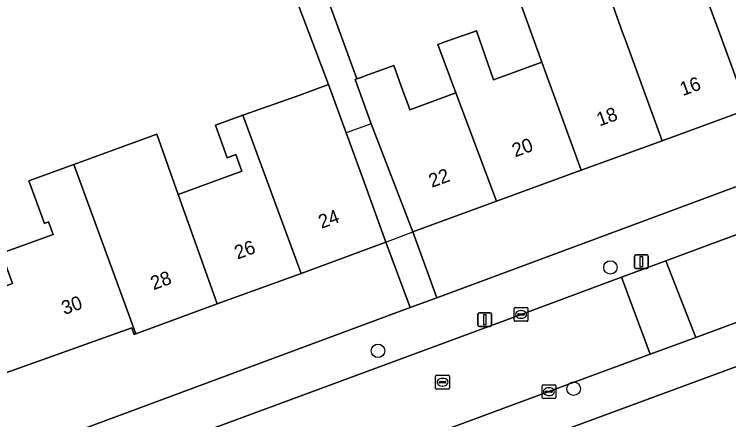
# Model space of a CAD drawing. Extents: x 161258 to 161838, y 380833 to 381727.
# Drawn here: x 161610.9 to 161662.8, y 381472.2 to 381501.6 of the extents above; entities that cross this region are included whole.
import ezdxf

# ---------------------------------------------------------------- set-up
doc = ezdxf.new("R2010")
doc.units = 0
for name, color, linetype in [('IMGEO_Boom', 7, 'Continuous'), ('IMGEO_Erf', 7, 'Continuous'), ('IMGEO_Kolk', 7, 'Continuous'), ('IMGEO_Lichtmast', 7, 'Continuous'), ('IMGEO_Pand', 7, 'Continuous'), ('IMGEO_Pand_nummerreeks', 7, 'Continuous'), ('IMGEO_Pand_overbouw', 7, 'Continuous'), ('IMGEO_Rijbaan_lokaal_open', 7, 'Continuous'), ('IMGEO_Voetpad_open', 7, 'Continuous')]:
    doc.layers.add(name, color=color, linetype=linetype)

msp = doc.modelspace()

# ---------------------------------------------------------------- linework, layer by layer
at = {"layer": 'IMGEO_Boom'}
for centre in [(161654.196, 381483.251), (161637.32, 381477.199), (161651.524, 381474.452)]:
    msp.add_circle(centre, 0.489, dxfattribs=at)
at = {"layer": 'IMGEO_Erf'}
for points in [[(161632.83, 381505.029), (161635.789, 381496.926), (161636.026, 381497.012), (161636.326, 381497.122), (161637.871, 381497.685), (161638.463, 381497.901), (161639.134, 381496.066), (161639.503, 381495.057), (161639.639, 381494.685), (161642.967, 381495.911), (161641.673, 381499.439), (161641.81, 381499.486), (161642.064, 381499.574), (161643.29, 381500), (161643.806, 381500.179), (161644.469, 381500.409), (161645.7, 381496.862), (161649.21, 381498.143), (161647.757, 381502.15)], [(161686.389, 381502.096), (161684.123, 381501.254), (161683.416, 381501.839), (161680.846, 381500.847), (161678.65, 381500), (161678.535, 381499.223), (161675.66, 381498.173), (161673.357, 381497.332), (161672.736, 381497.852), (161670.084, 381496.883), (161664.137, 381494.711), (161657.945, 381492.45), (161652.072, 381490.305), (161645.926, 381488.06), (161639.84, 381485.837), (161641.589, 381481.048), (161692.684, 381500), (161704.512, 381504.387)], [(161613.409, 381486.551), (161613.099, 381486.438), (161611.962, 381489.535), (161613.908, 381490.245), (161614.359, 381490.41), (161615.228, 381490.728), (161615.229, 381490.728), (161621.256, 381492.929), (161622.82, 381488.545), (161627.442, 381490.234), (161627.002, 381491.439), (161626.379, 381491.211), (161625.516, 381493.573), (161627.513, 381494.302), (161631.64, 381495.753), (161633.723, 381496.514), (161630.927, 381503.955)], [(161582.08, 381458.989), (161605.707, 381467.743), (161606.375, 381467.99), (161614.726, 381471.084), (161615.03, 381471.197), (161639.66, 381480.333), (161637.901, 381485.076), (161631.731, 381482.822), (161625.653, 381480.602), (161619.737, 381478.442), (161619.615, 381478.397), (161619.445, 381478.863), (161609.959, 381475.49), (161606.995, 381474.436), (161603.876, 381473.327), (161601.876, 381478.837), (161601.451, 381478.682), (161600.366, 381481.654), (161606.926, 381484.051), (161608.011, 381481.079), (161610.784, 381482.092), (161609.984, 381484.283), (161613.737, 381485.653), (161613.409, 381486.551)], [(161692.567, 381486.83), (161622.485, 381460.994), (161630.758, 381438.372), (161631.7, 381435.792), (161631.8, 381435.51), (161636.704, 381437.258), (161635.537, 381440.474), (161641.438, 381442.614), (161644.43, 381443.699), (161645.597, 381440.484), (161648.418, 381441.597), (161650.576, 381442.391), (161665.897, 381448.031)]]:
    msp.add_lwpolyline(points, dxfattribs=at)
at = {"layer": 'IMGEO_Kolk'}
for p, q in [((161647.209, 381479.417), (161647.209, 381480.269)), ((161647.284, 381480.343), (161648.136, 381480.343)), ((161648.21, 381480.269), (161648.21, 381479.417)), ((161647.468, 381479.837), (161647.468, 381479.849)), ((161647.906, 381479.8), (161647.508, 381479.8)), ((161647.511, 381479.886), (161647.909, 381479.886)), ((161647.697, 381480.123), (161647.722, 381480.123)), ((161647.952, 381479.849), (161647.952, 381479.837)), ((161648.136, 381479.343), (161647.284, 381479.343)), ((161647.72, 381479.563), (161647.695, 381479.563)), ((161641.505, 381474.497), (161641.505, 381475.349)), ((161641.58, 381475.423), (161642.432, 381475.423)), ((161641.993, 381475.203), (161642.018, 381475.203)), ((161642.506, 381475.349), (161642.506, 381474.497)), ((161641.764, 381474.917), (161641.764, 381474.929)), ((161642.202, 381474.88), (161641.804, 381474.88)), ((161641.807, 381474.966), (161642.205, 381474.966)), ((161642.016, 381474.643), (161641.991, 381474.643)), ((161642.248, 381474.929), (161642.248, 381474.917)), ((161649.233, 381473.813), (161649.233, 381474.665)), ((161649.308, 381474.739), (161650.16, 381474.739)), ((161649.721, 381474.519), (161649.746, 381474.519)), ((161650.234, 381474.665), (161650.234, 381473.813)), ((161642.432, 381474.423), (161641.58, 381474.423)), ((161649.492, 381474.233), (161649.492, 381474.245)), ((161649.93, 381474.196), (161649.532, 381474.196)), ((161649.535, 381474.282), (161649.933, 381474.282)), ((161649.744, 381473.959), (161649.719, 381473.959)), ((161649.976, 381474.245), (161649.976, 381474.233)), ((161650.16, 381473.739), (161649.308, 381473.739))]:
    msp.add_line(p, q, dxfattribs=at)
for points in [[(161647.209, 381479.417), (161647.209, 381480.269)], [(161647.284, 381480.343), (161648.136, 381480.343)], [(161648.21, 381480.269), (161648.21, 381479.417)], [(161648.136, 381479.343), (161647.284, 381479.343)], [(161641.505, 381474.497), (161641.505, 381475.349)], [(161641.58, 381475.423), (161642.432, 381475.423)], [(161642.506, 381475.349), (161642.506, 381474.497)], [(161649.233, 381473.813), (161649.233, 381474.665)], [(161649.308, 381474.739), (161650.16, 381474.739)], [(161650.234, 381474.665), (161650.234, 381473.813)], [(161642.432, 381474.423), (161641.58, 381474.423)], [(161650.16, 381473.739), (161649.308, 381473.739)]]:
    msp.add_lwpolyline(points, dxfattribs=at)
for centre, radius, start, end in [((161647.286, 381480.267), 0.0765, 91.552, 178.448), ((161647.286, 381480.267), 0.0765, 91.552, 178.448), ((161648.134, 381480.267), 0.0765, 1.552, 88.448), ((161648.134, 381480.267), 0.0765, 1.552, 88.448), ((161647.508, 381479.846), 0.0403, 85.8775, 175.7526), ((161647.505, 381479.836), 0.0366, 178.938, 274.7102), ((161647.909, 381479.843), 0.043, 264.8664, 352.4533), ((161647.913, 381479.848), 0.0386, 1.7309, 96.639), ((161647.286, 381479.419), 0.0765, 181.552, 268.448), ((161647.286, 381479.419), 0.0765, 181.552, 268.448), ((161648.134, 381479.419), 0.0765, 271.552, 358.448), ((161648.134, 381479.419), 0.0765, 271.552, 358.448), ((161641.582, 381475.347), 0.0765, 91.552, 178.448), ((161641.582, 381475.347), 0.0765, 91.552, 178.448), ((161642.43, 381475.347), 0.0765, 1.552, 88.448), ((161642.43, 381475.347), 0.0765, 1.552, 88.448), ((161641.582, 381474.499), 0.0765, 181.552, 268.448), ((161641.582, 381474.499), 0.0765, 181.552, 268.448), ((161641.804, 381474.926), 0.0403, 85.8775, 175.7526), ((161641.801, 381474.916), 0.0366, 178.938, 274.7102), ((161642.205, 381474.923), 0.043, 264.8664, 352.4533), ((161642.209, 381474.928), 0.0386, 1.7309, 96.639), ((161642.43, 381474.499), 0.0765, 271.552, 358.448), ((161642.43, 381474.499), 0.0765, 271.552, 358.448), ((161649.31, 381474.663), 0.0765, 91.552, 178.448), ((161649.31, 381474.663), 0.0765, 91.552, 178.448), ((161650.158, 381474.663), 0.0765, 1.552, 88.448), ((161650.158, 381474.663), 0.0765, 1.552, 88.448), ((161649.532, 381474.242), 0.0403, 85.8775, 175.7526), ((161649.529, 381474.232), 0.0366, 178.938, 274.7102), ((161649.933, 381474.239), 0.043, 264.8664, 352.4533), ((161649.937, 381474.244), 0.0386, 1.7309, 96.639), ((161649.31, 381473.815), 0.0765, 181.552, 268.448), ((161649.31, 381473.815), 0.0765, 181.552, 268.448), ((161650.158, 381473.815), 0.0765, 271.552, 358.448), ((161650.158, 381473.815), 0.0765, 271.552, 358.448)]:
    msp.add_arc(centre, radius, start, end, dxfattribs=at)
for centre, major_axis, ratio, start_param, end_param in [((161647.696, 381479.843), (-0.387, 0.002), 0.722429, 4.712389, 7.853982), ((161647.721, 381479.843), (-0.39, 0.002), 0.717154, 1.570796, 4.712389), ((161641.992, 381474.923), (-0.387, 0.002), 0.722429, 4.712389, 7.853982), ((161642.017, 381474.923), (-0.39, 0.002), 0.717154, 1.570796, 4.712389), ((161649.72, 381474.239), (-0.387, 0.002), 0.722429, 4.712389, 7.853982), ((161649.745, 381474.239), (-0.39, 0.002), 0.717154, 1.570796, 4.712389)]:
    msp.add_ellipse(centre, major_axis=major_axis, ratio=ratio, start_param=start_param, end_param=end_param, dxfattribs=at)
at = {"layer": 'IMGEO_Lichtmast'}
for p, q in [((161655.943, 381483.274), (161655.943, 381484.074)), ((161655.943, 381484.074), (161655.943, 381483.274)), ((161656.043, 381484.174), (161656.833, 381484.174)), ((161656.833, 381484.174), (161656.043, 381484.174)), ((161656.933, 381484.074), (161656.933, 381483.274)), ((161656.933, 381483.274), (161656.933, 381484.074)), ((161656.833, 381483.174), (161656.043, 381483.174)), ((161656.043, 381483.174), (161656.833, 381483.174)), ((161644.581, 381479.056), (161644.581, 381479.856)), ((161644.581, 381479.856), (161644.581, 381479.056)), ((161644.681, 381479.956), (161645.471, 381479.956)), ((161645.471, 381479.956), (161644.681, 381479.956)), ((161645.571, 381479.856), (161645.571, 381479.056)), ((161645.571, 381479.056), (161645.571, 381479.856)), ((161645.471, 381478.956), (161644.681, 381478.956)), ((161644.681, 381478.956), (161645.471, 381478.956))]:
    msp.add_line(p, q, dxfattribs=at)
for points in [[(161656.363, 381484.049), (161656.513, 381484.049), (161656.513, 381483.299), (161656.363, 381483.299), (161656.363, 381484.049)], [(161645.001, 381479.831), (161645.151, 381479.831), (161645.151, 381479.081), (161645.001, 381479.081), (161645.001, 381479.831)]]:
    msp.add_lwpolyline(points, dxfattribs=at)
for centre, start, end in [((161656.043, 381484.074), 90, 180), ((161656.043, 381484.074), 90, 180), ((161656.833, 381484.074), 0, 90), ((161656.833, 381484.074), 360, 90), ((161656.043, 381483.274), 180, 270), ((161656.043, 381483.274), 180, 270), ((161656.833, 381483.274), 270, 0), ((161656.833, 381483.274), 270, 0), ((161644.681, 381479.856), 90, 180), ((161644.681, 381479.856), 90, 180), ((161645.471, 381479.856), 0, 90), ((161645.471, 381479.856), 360, 90), ((161644.681, 381479.056), 180, 270), ((161644.681, 381479.056), 180, 270), ((161645.471, 381479.056), 270, 0), ((161645.471, 381479.056), 270, 0)]:
    msp.add_arc(centre, 0.1, start, end, dxfattribs=at)
at = {"layer": 'IMGEO_Pand'}
for points in [[(161666.051, 381507.805), (161662.13, 381506.373), (161661.968, 381506.314), (161660.141, 381505.647), (161660.262, 381505.316), (161662.204, 381500), (161664.137, 381494.711), (161670.084, 381496.883), (161668.918, 381500)], [(161660.262, 381505.316), (161656.119, 381503.802), (161655.996, 381504.132), (161655.909, 381504.366), (161655.799, 381504.662), (161653.824, 381503.89), (161655.082, 381500.309), (161655.194, 381500), (161657.945, 381492.45), (161664.137, 381494.711), (161662.204, 381500)], [(161655.194, 381500), (161655.082, 381500.309), (161653.824, 381503.89), (161653.689, 381504.271), (161647.757, 381502.15), (161649.21, 381498.143), (161652.072, 381490.305), (161657.945, 381492.45)], [(161649.21, 381498.143), (161645.7, 381496.862), (161644.469, 381500.409), (161643.806, 381500.179), (161643.29, 381500), (161642.064, 381499.574), (161641.81, 381499.486), (161641.673, 381499.439), (161642.967, 381495.911), (161645.926, 381488.06), (161652.072, 381490.305)], [(161642.967, 381495.911), (161639.639, 381494.685), (161639.503, 381495.057), (161639.134, 381496.066), (161638.463, 381497.901), (161637.871, 381497.685), (161636.326, 381497.122), (161636.026, 381497.012), (161635.789, 381496.926), (161635.661, 381496.879), (161636.835, 381493.664), (161639.84, 381485.837), (161645.926, 381488.06)], [(161631.731, 381482.822), (161637.901, 381485.076), (161636.185, 381489.773), (161635.003, 381493.009), (161633.723, 381496.514), (161631.64, 381495.753), (161627.513, 381494.302)], [(161627.513, 381494.302), (161625.516, 381493.573), (161626.379, 381491.211), (161627.002, 381491.439), (161627.442, 381490.234), (161622.82, 381488.545), (161625.653, 381480.602), (161631.731, 381482.822)], [(161622.82, 381488.545), (161621.256, 381492.929), (161615.229, 381490.728), (161615.228, 381490.728), (161619.737, 381478.442), (161625.653, 381480.602)], [(161615.228, 381490.728), (161614.359, 381490.41), (161613.908, 381490.245), (161611.962, 381489.535), (161613.099, 381486.438), (161613.409, 381486.551), (161613.737, 381485.653), (161609.984, 381484.283), (161610.784, 381482.092), (161608.011, 381481.079), (161609.959, 381475.49), (161619.445, 381478.863), (161619.615, 381478.397), (161619.737, 381478.442)]]:
    msp.add_lwpolyline(points, close=True, dxfattribs=at)
at = {"layer": 'IMGEO_Pand_overbouw'}
msp.add_lwpolyline([(161636.835, 381493.664), (161635.003, 381493.009), (161636.185, 381489.773), (161637.901, 381485.076), (161639.84, 381485.837)], close=True, dxfattribs=at)
at = {"layer": 'IMGEO_Rijbaan_lokaal_open'}
for points in [[(161725.523, 381508.66), (161693.452, 381496.782), (161671.265, 381488.572), (161658.225, 381483.74), (161660.386, 381478.179), (161666.398, 381480.402), (161670.065, 381481.78), (161673.091, 381482.875), (161690.547, 381489.321), (161692.364, 381489.984), (161692.335, 381490.062), (161701.588, 381493.419), (161724.209, 381501.861)], [(161625.703, 381465.347), (161649.734, 381474.239), (161657.089, 381476.959), (161654.992, 381482.542), (161647.71, 381479.843), (161623.814, 381471.02), (161616.105, 381468.173), (161615.861, 381468.083), (161607.479, 381464.988), (161606.761, 381464.723), (161582.215, 381455.66), (161574.853, 381452.951)]]:
    msp.add_lwpolyline(points, dxfattribs=at)
msp.add_lwpolyline([(161658.225, 381483.74), (161654.992, 381482.542), (161657.089, 381476.959), (161660.386, 381478.179)], close=True, dxfattribs=at)
at = {"layer": 'IMGEO_Voetpad_open'}
for points in [[(161728.107, 381512.517), (161727.319, 381512.433), (161720.005, 381509.784), (161717.412, 381509.172), (161705.469, 381504.742), (161704.512, 381504.387), (161692.684, 381500), (161641.589, 381481.048), (161639.66, 381480.333), (161615.03, 381471.197), (161614.726, 381471.084), (161615.861, 381468.083), (161616.105, 381468.173), (161623.814, 381471.02), (161647.71, 381479.843), (161654.992, 381482.542), (161658.225, 381483.74), (161671.265, 381488.572), (161693.452, 381496.782), (161725.523, 381508.66)], [(161630.927, 381503.955), (161633.723, 381496.514), (161635.003, 381493.009), (161636.185, 381489.773), (161637.901, 381485.076), (161639.66, 381480.333), (161641.589, 381481.048), (161639.84, 381485.837), (161636.835, 381493.664), (161635.661, 381496.879), (161635.789, 381496.926), (161632.83, 381505.029)], [(161692.364, 381489.984), (161690.547, 381489.321), (161673.091, 381482.875), (161670.065, 381481.78), (161666.398, 381480.402), (161660.386, 381478.179), (161657.089, 381476.959), (161649.734, 381474.239), (161625.703, 381465.347), (161619.919, 381463.183)], [(161618.312, 381459.03), (161622.485, 381460.994), (161692.567, 381486.83)]]:
    msp.add_lwpolyline(points, dxfattribs=at)

# ---------------------------------------------------------------- texts
at = {"layer": 'IMGEO_Pand_nummerreeks'}
for s, rotation, p in [('16', 20.065, (161659.456, 381495.684)), ('18', 20.065, (161653.41, 381493.476)), ('20', 20.065, (161647.275, 381491.235)), ('22', 20.065, (161641.222, 381489.024)), ('24', 20.0648, (161633.212, 381486.046)), ('26', 20.065, (161627.117, 381483.819)), ('28', 20.065, (161621.025, 381481.594)), ('30', 19.5722, (161614.549, 381479.797))]:
    msp.add_text(s, height=1, rotation=rotation, dxfattribs=at).set_placement(p)

doc.saveas('drawing.dxf')
